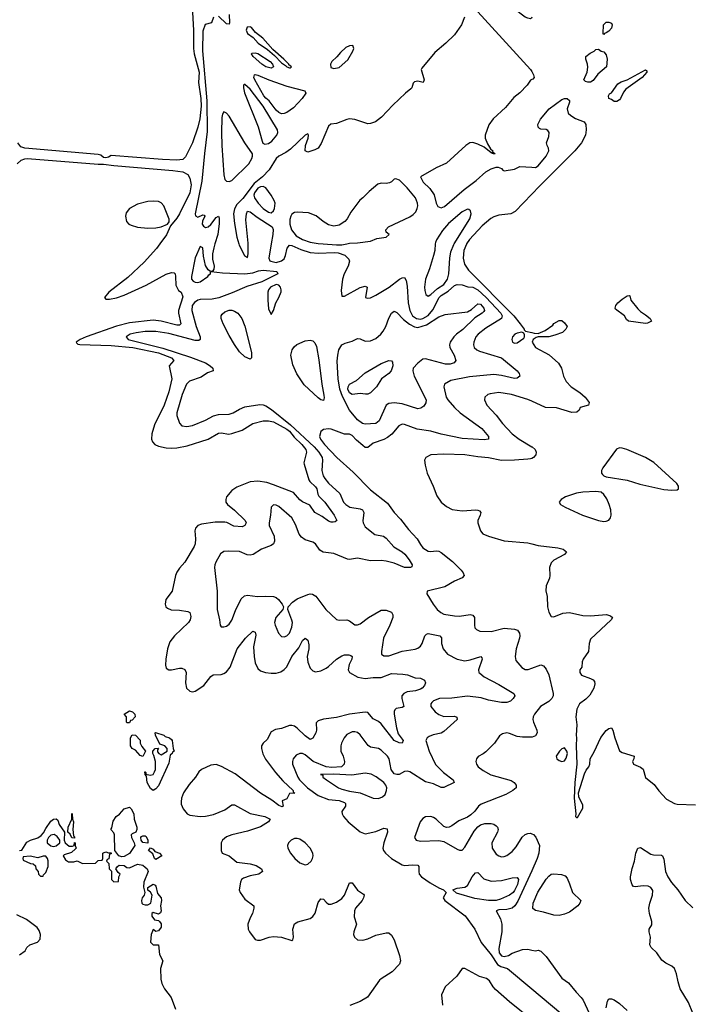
# Model space of a CAD drawing. Header units: inches. Extents: x 2001573 to 2220545, y 644482 to 846830.
# Tile 338 of 656: x 2056091 to 2061204, y 764197 to 771710. Entities that reach past the tile are written whole.
import ezdxf

# ---------------------------------------------------------------- set-up
doc = ezdxf.new("R2010")
doc.units = ezdxf.units.IN
doc.header["$MEASUREMENT"] = 0
for name, color, linetype in [('C0756', 7, 'Continuous'), ('C0757', 7, 'Continuous'), ('C0766', 7, 'Continuous'), ('C0767', 7, 'Continuous')]:
    doc.layers.add(name, color=color, linetype=linetype)

msp = doc.modelspace()

# ---------------------------------------------------------------- linework, layer by layer
at = {"layer": 'C0756', "color": 5}
for points, elevation in [([(2057161.4, 770000), (2057135.3, 769964.7), (2057040.7, 769859.3), (2056917.9, 769742.1), (2056772.9, 769630), (2056739.1, 769590), (2056750, 769577.3), (2056778, 769578), (2056830, 769588.8), (2056889.2, 769609.2), (2057056.5, 769683.5), (2057210, 769767.9), (2057250, 769780.2), (2057270, 769778.9), (2057277.3, 769770), (2057281.5, 769750), (2057284.3, 769684.3), (2057304.5, 769644.5), (2057322.8, 769630), (2057336.4, 769596.4), (2057302.5, 769490), (2057302.5, 769470), (2057322.4, 769390), (2057310, 769378.8), (2057290, 769378.4), (2057170, 769410.7), (2057110, 769417.1), (2056930, 769398.1), (2056830, 769371.3), (2056598.2, 769290), (2056553.8, 769270), (2056522, 769250), (2056524.2, 769244.2), (2056535.2, 769235.2), (2056551.1, 769231.1), (2056790, 769224.4), (2056953.8, 769210), (2057150, 769168), (2057250.2, 769130), (2057268.8, 769110), (2057232.9, 769070), (2057252.6, 768970), (2057228.8, 768870), (2057193.1, 768770), (2057120.6, 768619.4), (2057098.7, 768550), (2057097.4, 768510), (2057103.9, 768490), (2057123.5, 768470), (2057150, 768457.3), (2057210, 768442.5), (2057250, 768439.6), (2057290, 768442.1), (2057370, 768458.5), (2057529.7, 768510), (2057610, 768556.3), (2057630, 768559), (2057687.1, 768547.1), (2057710, 768552.2), (2057790, 768579.2), (2057870, 768630.2), (2057951.2, 768648.8), (2057990, 768649.5), (2058030, 768641.1), (2058130, 768586.8), (2058152.1, 768570), (2058185.8, 768525.8), (2058246.1, 768470), (2058276.2, 768430), (2058282, 768410), (2058260.8, 768330), (2058262, 768318), (2058299.1, 768199.1), (2058305.9, 768185.9), (2058350, 768144.7), (2058358.5, 768130), (2058366.2, 768090), (2058374.1, 768074.1), (2058420.2, 768030), (2058491.4, 767930), (2058513, 767890), (2058500.7, 767879.3), (2058483.8, 767876.2), (2058470, 767875.6), (2058450, 767883.5), (2058399.7, 767919.7), (2058344.2, 767950), (2058305.3, 768005.3), (2058250, 768030.6), (2058230, 768045.6), (2058181.8, 768101.8), (2058030, 768162.1), (2057978, 768178), (2057910, 768189.4), (2057850, 768185), (2057750, 768143.4), (2057710, 768117.3), (2057671, 768070), (2057663.8, 768050), (2057665.6, 768030), (2057677.7, 768010), (2057730, 767968.9), (2057813.8, 767890), (2057820.2, 767870), (2057810.2, 767849.8), (2057790, 767841.7), (2057726.4, 767846.4), (2057673.4, 767873.4), (2057657, 767877), (2057584.7, 767875.3), (2057478.2, 767861.8), (2057450.7, 767850), (2057433, 767830), (2057428, 767810), (2057433.4, 767750), (2057430.3, 767710), (2057423.1, 767690), (2057351.3, 767570), (2057310, 767524.2), (2057290, 767494), (2057281.2, 767470), (2057256.2, 767350), (2057206, 767286), (2057201.7, 767250), (2057207, 767230), (2057219.2, 767219.2), (2057248.1, 767208.1), (2057310, 767205.5), (2057374.9, 767194.9), (2057390, 767186.8), (2057396.9, 767156.9), (2057392.4, 767130), (2057380.2, 767110), (2057272.7, 767010), (2057236.7, 766963.3), (2057220.5, 766910), (2057206.6, 766830), (2057204.6, 766784.6), (2057210, 766763), (2057230, 766749.2), (2057250, 766748.4), (2057310, 766762.6), (2057330, 766761.8), (2057351.8, 766751.8), (2057362, 766730), (2057357, 766650), (2057364.6, 766610), (2057390, 766586), (2057410, 766582.8), (2057430, 766586.4), (2057496.9, 766630), (2057550, 766698), (2057567.6, 766712.4), (2057630, 766714.3), (2057650, 766720.3), (2057670, 766734), (2057697.7, 766770), (2057751, 766910), (2057815.6, 766990), (2057870, 767044.4), (2057890, 767036.3), (2057894.4, 767014.4), (2057876.1, 766923.9), (2057880.8, 766850), (2057890, 766804), (2057910, 766758.4), (2057930, 766743.1), (2057966.8, 766730), (2058010, 766723.5), (2058050, 766724.9), (2058084.9, 766735.1), (2058110, 766751.8), (2058130, 766772.2), (2058168.4, 766850), (2058222.7, 766917.3), (2058250, 766974.3), (2058270, 766991.6), (2058290, 766974.9), (2058299.2, 766939.2), (2058299.4, 766910), (2058286, 766850), (2058290, 766807.7), (2058310, 766763), (2058330, 766743), (2058350, 766734.4), (2058390, 766741.1), (2058430, 766761.5), (2058450, 766773.8), (2058510, 766830.2), (2058550, 766856.1), (2058570, 766863.6), (2058604.4, 766864.4), (2058619.9, 766859.9), (2058630.2, 766850), (2058626, 766830), (2058605.5, 766790), (2058598.9, 766750), (2058610, 766728.5), (2058673.9, 766693.9), (2058730, 766683.2), (2058789.4, 766690.6), (2058850, 766691.6), (2058930, 766720.9), (2059017.4, 766717.4), (2059052.4, 766712.4), (2059110, 766688.7), (2059150, 766686.4), (2059180.5, 766670), (2059190.6, 766650), (2059182.4, 766630), (2059164.9, 766610), (2059150, 766602.2), (2059114, 766590), (2059050, 766582), (2059024.4, 766570), (2059009.3, 766550.7), (2059008.2, 766531.8), (2059023.8, 766470), (2059010, 766461.7), (2058965.8, 766454.2), (2058954.7, 766445.3), (2058949.3, 766430.7), (2058949.4, 766410.6), (2058967.7, 766307.7), (2058981.8, 766261.8), (2059018, 766210), (2059010.2, 766189.8), (2058988.5, 766191.5), (2058950, 766209.9), (2058850, 766337.1), (2058830, 766355), (2058790, 766374.5), (2058750, 766423.1), (2058730, 766427.6), (2058610, 766412.3), (2058510, 766386.4), (2058410, 766373.8), (2058370, 766359.4), (2058355, 766345), (2058358.4, 766290), (2058351.6, 766270), (2058330, 766229.3), (2058310, 766217.3), (2058270, 766245.7), (2058210, 766305.2), (2058190, 766318.6), (2058170, 766324.6), (2058150, 766323.5), (2058090, 766301.8), (2058044.7, 766295.3), (2058010, 766277.4), (2057981.3, 766218.7), (2057948.9, 766190), (2057936.9, 766170), (2057937.3, 766150), (2057948.7, 766108.7), (2057968.9, 766068.9), (2058045.2, 765965.2), (2058101.4, 765901.4), (2058179.1, 765830), (2058178, 765818), (2058191.3, 765808.7), (2058150, 765806), (2058130, 765766), (2058094, 765750), (2058102, 765710), (2058096, 765704), (2058070, 765713.2), (2058015.8, 765755.8), (2057930, 765809), (2057736.2, 765956.2), (2057632.7, 766012.7), (2057590, 766026), (2057550, 766021.4), (2057479.3, 765990), (2057457.6, 765970), (2057433.2, 765930), (2057384.9, 765875.1), (2057342.2, 765810), (2057326.8, 765770), (2057322.7, 765742.7), (2057324.2, 765724.2), (2057339.2, 765690), (2057370, 765651.9), (2057390, 765641.5), (2057470, 765630.1), (2057510, 765633.3), (2057570, 765645.9), (2057657.7, 765682.3), (2057710, 765719.7), (2057730, 765719.6), (2057850, 765653.4), (2057962.8, 765630), (2058004, 765610), (2057990.4, 765590), (2057930, 765551.8), (2057830, 765518.2), (2057710.7, 765490), (2057670, 765475.6), (2057639.5, 765450), (2057630.4, 765430), (2057630.3, 765370.3), (2057638, 765350), (2057690.7, 765330.7), (2057750, 765282.3), (2057851, 765270), (2057897.1, 765257.1), (2057937.1, 765230), (2057944, 765210), (2057918, 765190), (2057850, 765176.8), (2057800, 765160), (2057784.9, 765150), (2057775.8, 765130), (2057767.3, 765070), (2057773.4, 765050), (2057810, 765000.7), (2057878, 764950), (2057878.8, 764930), (2057868.4, 764890), (2057850, 764856), (2057833.7, 764810), (2057836.4, 764770), (2057846, 764750), (2057890, 764693), (2057907.8, 764687.8), (2057930, 764687.8), (2057996.2, 764710), (2058030, 764715.2), (2058089.5, 764709.5), (2058170, 764684.9), (2058176.2, 764690), (2058181.5, 764710), (2058176.9, 764770), (2058189.8, 764810.2), (2058213.9, 764826.1), (2058307.8, 764852.2), (2058330, 764867), (2058347.3, 764892.7), (2058370, 764974), (2058390, 765002), (2058410, 765000.4), (2058430, 764976.5), (2058450, 764962.4), (2058470, 764960.2), (2058510, 764975.6), (2058550, 765004.5), (2058570.4, 765029.6), (2058610, 765123), (2058630, 765124.9), (2058670, 765068.4), (2058716.9, 765036.9), (2058721.3, 765030), (2058716.5, 765010), (2058704.9, 764990), (2058654.2, 764930), (2058647, 764910), (2058645.7, 764865.7), (2058662.4, 764810), (2058642, 764750), (2058640.7, 764730), (2058647.3, 764710), (2058670.4, 764690.4), (2058710, 764687.6), (2058750, 764696.9), (2058810, 764725.5), (2058890, 764742.9), (2058910, 764742), (2058930, 764724.5), (2058950, 764689.1), (2058990.1, 764570.1), (2058997.5, 764530), (2058990, 764503.1), (2058934, 764446), (2058850, 764392.3), (2058839.1, 764380.9), (2058747.3, 764252.7), (2058690, 764219.5), (2058612.6, 764187.4)], 320), ([(2057581.6, 770000), (2057572.3, 769970), (2057563.4, 769923.4), (2057562.3, 769882.3), (2057574.9, 769830), (2057573.2, 769806.8), (2057566, 769794), (2057554, 769790), (2057638.4, 769778.4), (2057810, 769771.9), (2057870, 769778.2), (2057913.7, 769793.7), (2057950, 769799.9), (2058054, 769790), (2058060.7, 769770), (2057939.2, 769710), (2057825.3, 769674.7), (2057713.4, 769626.6), (2057611.1, 769588.9), (2057561.1, 769578.9), (2057470, 769576.4), (2057450, 769569.6), (2057426.6, 769553.4), (2057408.9, 769530), (2057404.4, 769490), (2057437.2, 769370), (2057468.9, 769290), (2057470.1, 769269.9), (2057457.9, 769262.1), (2057430, 769262.7), (2057230, 769315.2), (2057130, 769332.2), (2057050, 769330.4), (2056980, 769320), (2056935.5, 769310), (2056903.8, 769290), (2056919.5, 769270), (2057183.1, 769203.1), (2057395.4, 769135.4), (2057510.8, 769090.8), (2057546.2, 769070), (2057566.4, 769050), (2057567, 769030), (2057524.6, 769015.4), (2057477.8, 768982.2), (2057388.2, 768951.8), (2057364.6, 768930), (2057331.8, 768850), (2057291.3, 768710), (2057291.6, 768690), (2057311.8, 768631.8), (2057330, 768610.5), (2057366.3, 768606.3), (2057410, 768613.6), (2057510, 768653.8), (2057571.6, 768688.4), (2057610, 768697.7), (2057690, 768699.5), (2057720.5, 768710), (2057770, 768739), (2057810, 768755.8), (2057925, 768775), (2057950, 768772.7), (2057970, 768764.4), (2058014.6, 768734.6), (2058158.6, 768618.6), (2058338.2, 768450), (2058375.3, 768410), (2058400.4, 768370), (2058403.5, 768350), (2058398.7, 768270), (2058409, 768230), (2058420.1, 768210), (2058450, 768172.7), (2058534.3, 768094.3), (2058564.3, 768030), (2058581.8, 768010), (2058610.7, 767990.7), (2058690, 767979.1), (2058709.5, 767969.5), (2058719.7, 767950), (2058710, 767886.8), (2058713.1, 767870), (2058730, 767841.6), (2058802.1, 767782.1), (2058869.3, 767769.3), (2058890, 767754), (2058947.3, 767687.3), (2059011, 767651), (2059032.8, 767632.8), (2059065.2, 767590), (2059087.3, 767550), (2059085.4, 767534.6), (2059074, 767530), (2059030, 767530.9), (2058950, 767563.4), (2058890, 767579.6), (2058850, 767583.4), (2058770, 767580.7), (2058670, 767602), (2058610, 767591.9), (2058593.9, 767593.9), (2058490, 767636), (2058407.4, 767647.4), (2058383.6, 767663.6), (2058350, 767711.3), (2058330, 767724), (2058270, 767742), (2058242.1, 767762.1), (2058225.5, 767785.5), (2058197.5, 767857.5), (2058168.3, 767910), (2058070, 767996.9), (2058050, 768006.6), (2058030, 768009), (2058010.6, 767989.4), (2058006, 767930), (2057994.7, 767870), (2057996.9, 767850), (2058032.7, 767770), (2058036.5, 767730), (2058029.1, 767710.9), (2058010, 767698.3), (2057937.1, 767670), (2057874.4, 767630), (2057850, 767624.5), (2057827.4, 767627.4), (2057770, 767651.3), (2057684.1, 767655.9), (2057650, 767653.3), (2057625, 767635), (2057589, 767570), (2057581.1, 767550), (2057579.5, 767530), (2057599.7, 767350), (2057599.1, 767210), (2057617.1, 767130), (2057620.7, 767090), (2057630, 767078.8), (2057650, 767076.3), (2057670, 767082.4), (2057690, 767098), (2057710, 767128), (2057738.9, 767201.1), (2057782.7, 767290), (2057806.6, 767313.4), (2057830, 767318.5), (2057907.9, 767307.9), (2057970, 767312.3), (2058029.2, 767309.2), (2058050, 767301.1), (2058067.1, 767287.1), (2058095.5, 767250), (2058104, 767230), (2058100.7, 767210), (2058046.7, 767150), (2058037.6, 767110), (2058041.6, 767090), (2058068.1, 767028.1), (2058090, 767003.1), (2058110, 767002), (2058131.1, 767010), (2058150, 767030.3), (2058170, 767074.8), (2058173.2, 767110), (2058170, 767129), (2058138, 767210), (2058141.2, 767230), (2058174.9, 767265.1), (2058209.6, 767290), (2058290, 767324.7), (2058310, 767329.1), (2058326, 767326), (2058351, 767311), (2058429.2, 767209.2), (2058510, 767132.7), (2058530, 767128.4), (2058590, 767130.3), (2058610, 767123.1), (2058650, 767094), (2058670, 767093.1), (2058690, 767100.9), (2058755.1, 767150), (2058850, 767204.2), (2058890, 767205.7), (2058930.4, 767190), (2058939.5, 767170), (2058939.6, 767150), (2058917.8, 767090), (2058869.2, 766990), (2058853, 766890), (2058854, 766870), (2058870, 766856.3), (2058910, 766857), (2059010, 766891.3), (2059110, 766906.5), (2059130, 766914.9), (2059150, 766930.4), (2059162.7, 766950), (2059185.3, 767010), (2059197.6, 767022.4), (2059210, 767026.7), (2059298.8, 767010), (2059312.5, 766992.5), (2059312.6, 766950), (2059324.9, 766910), (2059357.6, 766870), (2059431, 766831), (2059490, 766817.8), (2059530, 766825.1), (2059612, 766850), (2059619.9, 766839.9), (2059621.1, 766830), (2059594.9, 766750), (2059597.4, 766730), (2059603, 766723), (2059636.7, 766696.7), (2059750, 766638.6), (2059862.8, 766570), (2059870.6, 766550.6), (2059858.8, 766530), (2059837.3, 766510), (2059810, 766500.4), (2059770, 766500.9), (2059670, 766518.4), (2059615.3, 766535.3), (2059510, 766549.1), (2059390, 766533.9), (2059296, 766530), (2059250, 766512.1), (2059238.9, 766501.1), (2059230.4, 766490), (2059230.3, 766470), (2059263.1, 766430), (2059290, 766409.2), (2059330, 766394.5), (2059410, 766396.2), (2059428.4, 766388.4), (2059430.3, 766370), (2059330, 766277.8), (2059310, 766267), (2059246.9, 766253.1), (2059218, 766242), (2059202, 766230), (2059192.7, 766210), (2059216.5, 766130), (2059266.4, 766026.4), (2059325.7, 765965.7), (2059400.4, 765910), (2059407.7, 765890), (2059330, 765851.3), (2059310, 765851.1), (2059250, 765879.3), (2059190, 765895.8), (2059070, 765971.9), (2059050, 765976.4), (2059030, 765973.5), (2058988.2, 765951.8), (2058970, 765949.8), (2058950, 765956.8), (2058926.5, 765990), (2058911.8, 766070), (2058898.3, 766090), (2058850, 766135.8), (2058830, 766148.3), (2058770, 766158.5), (2058751.4, 766171.4), (2058690, 766254.7), (2058670, 766271.1), (2058650, 766276.4), (2058630, 766275.4), (2058590, 766255.4), (2058569.4, 766230.6), (2058549.2, 766190), (2058542.8, 766170), (2058542.7, 766130), (2058562, 766090), (2058570.4, 766050), (2058567.2, 766030), (2058547.3, 766010), (2058474.9, 766005.1), (2058431.1, 766010), (2058332.3, 766050), (2058270, 766101.4), (2058250, 766109.9), (2058230, 766109.9), (2058202.8, 766097.2), (2058178.8, 766070), (2058173.4, 766050), (2058175.1, 766030), (2058213.7, 765930), (2058226.8, 765910), (2058289.5, 765850), (2058370, 765790.1), (2058450, 765760.8), (2058530, 765753.2), (2058570, 765738.4), (2058578.4, 765730), (2058577.6, 765710), (2058551.5, 765668.5), (2058552.2, 765650), (2058562.7, 765630), (2058598.1, 765590), (2058690, 765513.1), (2058730, 765497.2), (2058810, 765516.9), (2058870, 765540.2), (2058895.8, 765535.8), (2058899.6, 765510), (2058870.7, 765429.3), (2058863.2, 765390), (2058868.8, 765370), (2058882.8, 765350), (2058930, 765309.2), (2059010, 765262.5), (2059030, 765257), (2059090, 765262.8), (2059130, 765258.4), (2059139.3, 765250), (2059137.6, 765210), (2059142, 765190), (2059159.3, 765170), (2059224.7, 765124.7), (2059290, 765086), (2059326, 765070), (2059338.7, 765058.7), (2059347.3, 765050), (2059323.7, 765010), (2059337.4, 764990), (2059491.2, 764871.2), (2059566, 764770), (2059614.5, 764670), (2059690, 764574.2), (2059740.3, 764500.3), (2059764.9, 764484.9), (2059815.1, 764470), (2060000, 764315.5)], 340), ([(2057765, 770000), (2057768, 769990), (2057808.2, 769910), (2057830, 769896), (2057836, 769924), (2057835.4, 770000)], 360), ([(2058012, 770000), (2057994, 769890), (2058002, 769870), (2058007.4, 769867.4), (2058050, 769858.4), (2058090.4, 769869.6), (2058110, 769885.6), (2058120.6, 769910), (2058133, 769967), (2058150.8, 769989.2), (2058170, 769987.4), (2058236.8, 769956.8), (2058310, 769934.3), (2058371.7, 769928.3), (2058493.2, 769933.2), (2058522.8, 769930), (2058574.4, 769914.4), (2058603.1, 769883.1), (2058608.5, 769868.5), (2058599.1, 769830), (2058569.1, 769770), (2058556.1, 769730), (2058544.8, 769644.8), (2058550, 769600.7), (2058570, 769601.6), (2058690, 769668), (2058730, 769677.3), (2058744.7, 769670), (2058730.7, 769590.7), (2058745.1, 769585.1), (2058769.1, 769589.1), (2058811.3, 769608.7), (2058911.7, 769668.3), (2058990, 769729.4), (2059010, 769740.6), (2059030, 769742), (2059040.8, 769720.8), (2059050, 769676), (2059057.6, 769550), (2059068.6, 769490), (2059090.3, 769450.3), (2059119.7, 769430), (2059150, 769425.7), (2059170, 769430.1), (2059210, 769454), (2059244.3, 769495.7), (2059294.6, 769590), (2059310, 769605.7), (2059361.9, 769638.1), (2059410, 769681.1), (2059430.3, 769690.3), (2059470, 769686.7), (2059511.4, 769671.4), (2059550, 769668.5), (2059590, 769648.8), (2059653, 769590), (2059763.3, 769470), (2059773.7, 769450), (2059770.1, 769429.9), (2059650, 769357.3), (2059591.3, 769310), (2059574.4, 769290), (2059557.6, 769250), (2059556.2, 769230), (2059561.2, 769210), (2059580.8, 769190), (2059600.9, 769180.9), (2059770.2, 769130), (2059888.9, 769030), (2059904, 769010), (2059910.3, 768989.7), (2059890, 768974), (2059870, 768971.6), (2059770, 768994.5), (2059710, 769002.8), (2059525.6, 768985.6), (2059383.6, 768956.4), (2059334.8, 768930), (2059330.4, 768910), (2059346.7, 768830), (2059359.2, 768810), (2059410, 768752.3), (2059455.3, 768710), (2059618.4, 768590), (2059670.3, 768530), (2059671.5, 768508.5), (2059636.2, 768503.8), (2059470, 768515.4), (2059310, 768546.6), (2059230, 768570.4), (2059126.6, 768586.6), (2059030, 768622), (2059010, 768623), (2058984.9, 768610), (2058931.4, 768548.6), (2058898.4, 768521.6), (2058872.3, 768507.7), (2058790, 768478.9), (2058750, 768445.6), (2058730, 768447.1), (2058710, 768460.9), (2058662.5, 768502.5), (2058630, 768538.7), (2058610, 768547), (2058570, 768548), (2058470, 768586.6), (2058450, 768589.2), (2058410, 768582), (2058391.1, 768568.9), (2058381, 768530), (2058388, 768510), (2058417, 768470), (2058512.9, 768370), (2058638, 768258), (2058770, 768122.7), (2058900.2, 768020.2), (2058949.5, 767949.5), (2058998.7, 767898.7), (2059060, 767820), (2059126.2, 767750), (2059150, 767704.6), (2059170, 767680.2), (2059210, 767656), (2059230, 767652), (2059270, 767657.4), (2059290, 767654.3), (2059310, 767644.6), (2059395.7, 767575.7), (2059462.8, 767510), (2059477.8, 767490), (2059485.5, 767470), (2059468.7, 767451.3), (2059410, 767425.3), (2059336.2, 767383.8), (2059201, 767350), (2059199.1, 767330), (2059246.7, 767250), (2059277.6, 767210), (2059305.7, 767185.7), (2059330, 767175.2), (2059410, 767162.2), (2059450, 767159.4), (2059530, 767171.3), (2059550, 767166.4), (2059562.6, 767150), (2059562.3, 767090), (2059567.2, 767070), (2059577.7, 767057.7), (2059605.1, 767045.1), (2059690, 767041.8), (2059790, 767068.4), (2059870, 767059.2), (2059892.3, 767052.3), (2059907.1, 767030), (2059910.2, 767010), (2059907.7, 766990), (2059881, 766910), (2059874, 766850), (2059880.2, 766820.2), (2059926.1, 766766.1), (2059950, 766752), (2059972.4, 766752.4), (2060000, 766762.3)], 360), ([(2058407.3, 770000), (2058510, 769992.6), (2058550, 769992.3), (2058589.9, 770000)], 380), ([(2059264.1, 770000), (2059259.6, 769950), (2059249.2, 769910), (2059220.8, 769810), (2059189.1, 769729.1), (2059181.6, 769670), (2059183.7, 769643.7), (2059193.1, 769613.1), (2059210, 769600.4), (2059230, 769612.6), (2059281.6, 769658.4), (2059330, 769690.8), (2059356.8, 769730), (2059366.5, 769770), (2059374, 769890), (2059381.7, 769938.3), (2059405.8, 769994.2), (2059409.4, 770000)], 380), ([(2059503.3, 770000), (2059502, 769998), (2059482.3, 769950), (2059477.1, 769890), (2059486, 769846), (2059518.5, 769798.5), (2059864.8, 769450), (2059913.3, 769390), (2059942, 769350), (2059942.9, 769342.9), (2059954.1, 769334.1), (2060000, 769322.5)], 380), ([(2060000, 768799.3), (2059970, 768813.2), (2059845.2, 768850), (2059750, 768866.5), (2059683.5, 768856.5), (2059665.5, 768850), (2059642.4, 768830), (2059640.3, 768810), (2059658.7, 768770), (2059730, 768693.4), (2059777.6, 768630), (2059851.4, 768550), (2059904.4, 768510), (2060000, 768451.9)], 380), ([(2060000, 768362.9), (2059990, 768358.2), (2059970, 768356.2), (2059870, 768348.2), (2059770, 768347.8), (2059670, 768368.2), (2059590, 768374.2), (2059490.2, 768389.8), (2059330, 768395.8), (2059230, 768389.5), (2059190.8, 768370), (2059183, 768350), (2059186.4, 768310), (2059201.3, 768250), (2059248.7, 768150), (2059276.2, 768076.2), (2059308, 768030), (2059350, 767995.5), (2059394, 767974), (2059470, 767963.6), (2059574, 767970), (2059590, 767968.7), (2059601.5, 767961.5), (2059611.5, 767950), (2059607.6, 767930), (2059590.2, 767890), (2059590.2, 767870), (2059610.2, 767810.2), (2059628, 767788), (2059670, 767769.3), (2059790, 767732.7), (2059970, 767719.7), (2060000, 767711.9)], 380), ([(2060000, 766235.6), (2059930, 766234.6), (2059890, 766242), (2059830, 766264.8), (2059810, 766267.7), (2059778.2, 766261.8), (2059754.7, 766245.3), (2059716, 766190), (2059650, 766123.6), (2059630, 766107.6), (2059591.9, 766088.1), (2059578, 766070), (2059572.7, 766050), (2059578.4, 766030), (2059592.7, 766010), (2059630, 765980.9), (2059688.7, 765948.7), (2059844.3, 765904.3), (2059867, 765890), (2059881.3, 765870), (2059880.5, 765850), (2059855.5, 765830), (2059801.5, 765798.5), (2059614.9, 765725.1), (2059593.4, 765710), (2059566.4, 765670), (2059536.7, 765643.3), (2059510, 765626.3), (2059443.6, 765596.4), (2059390, 765558.4), (2059370, 765549.6), (2059350, 765547.6), (2059330, 765555.1), (2059270, 765609.7), (2059250, 765621.7), (2059230, 765629.7), (2059190, 765626.6), (2059170, 765614.7), (2059147.9, 765590), (2059104.4, 765470), (2059118.8, 765450), (2059150, 765442.3), (2059290, 765446.5), (2059330, 765440.3), (2059430, 765380.4), (2059450, 765372.4), (2059470, 765373), (2059490, 765395.5), (2059561, 765519), (2059588, 765552), (2059610, 765566.3), (2059643.5, 765576.5), (2059690, 765576.9), (2059711.3, 765571.3), (2059730, 765559.3), (2059738.4, 765550), (2059744.9, 765530), (2059740.3, 765510), (2059696.5, 765430), (2059697.3, 765390), (2059730, 765342.6), (2059750, 765329), (2059770, 765323.6), (2059790, 765325), (2059810, 765333.6), (2059850, 765362.3), (2059881, 765398.9), (2059927, 765473), (2059950, 765493.6), (2059970, 765501.6), (2059990, 765502.8), (2060000, 765498.6)], 360), ([(2056090, 765372), (2056107.3, 765372.7), (2056146.5, 765433.5), (2056174, 765450), (2056230, 765467.7), (2056254.7, 765485.3), (2056273.3, 765506.7), (2056290, 765538.8), (2056330, 765594.8), (2056350, 765611), (2056370, 765612), (2056382, 765602), (2056391.3, 765570), (2056434, 765510), (2056431.3, 765450), (2056438, 765430), (2056470, 765404.7), (2056495.3, 765404.7), (2056506, 765410), (2056508.4, 765431.6), (2056514, 765430), (2056514, 765410), (2056522, 765390), (2056516.9, 765383.1), (2056485.4, 765354.6), (2056430, 765338), (2056422, 765330), (2056439.6, 765299.6), (2056463.6, 765283.6), (2056505.4, 765285.4), (2056530, 765291.3), (2056570, 765272), (2056670, 765274), (2056690, 765294), (2056722, 765298), (2056726, 765310), (2056726, 765350), (2056730, 765354), (2056750, 765362), (2056770, 765354), (2056790, 765354), (2056790, 765346), (2056778, 765342), (2056771.6, 765308.4), (2056758, 765302), (2056754, 765290), (2056771.6, 765271.6), (2056774, 765230), (2056792, 765212), (2056792, 765150), (2056810, 765132), (2056846, 765134), (2056848, 765170), (2056858, 765190), (2056843.1, 765203.1), (2056826, 765230), (2056838, 765250), (2056850, 765258), (2056890, 765256), (2056910, 765242), (2056930, 765238), (2056990, 765266), (2057030, 765258), (2057050, 765244.7), (2057064.7, 765230), (2057071.3, 765210), (2057038.8, 765130), (2057037.3, 765090), (2057046, 765050), (2057041, 765030), (2057026, 765010), (2057021, 764990), (2057024.7, 764970), (2057030, 764962), (2057050, 764956), (2057070, 764957.3), (2057092.1, 764967.9), (2057102.7, 765030), (2057090, 765054), (2057068.7, 765068.7), (2057068.9, 765088.9), (2057110, 765113.4), (2057125.5, 765105.5), (2057130, 765098), (2057143.4, 765043.4), (2057170.4, 765010), (2057172.7, 764990), (2057164.9, 764950), (2057170.2, 764909.8), (2057165.4, 764894.6), (2057150, 764885.2), (2057110, 764899), (2057101, 764890), (2057098.8, 764870), (2057121.4, 764841.4), (2057150, 764836), (2057158, 764830), (2057170, 764812), (2057170, 764785.2), (2057150, 764759), (2057130, 764754), (2057110, 764768.7), (2057095.5, 764730), (2057090.9, 764670.9), (2057110, 764651), (2057150, 764652), (2057158, 764578), (2057184.9, 764530), (2057167.2, 764470), (2057168.8, 764390), (2057177, 764357), (2057196.5, 764316.5), (2057247.3, 764250), (2057280.4, 764160.4)], 280), ([(2060000, 765216.9), (2059895.3, 764984.7), (2059871.5, 764948.5), (2059850, 764931.8), (2059810, 764920.1), (2059750, 764917), (2059728.5, 764910), (2059760.8, 764850), (2059772.3, 764810), (2059773.4, 764750), (2059750, 764624), (2059751.2, 764590), (2059770, 764567.1), (2059790, 764562.7), (2059822.7, 764570), (2059850, 764586.4), (2059930, 764616.3), (2059970, 764617.3), (2060000, 764611.1)], 360), ([(2056090, 764575.5), (2056133.8, 764606.2), (2056146, 764630), (2056168.2, 764651.8), (2056227.8, 764672.2), (2056246.3, 764693.7), (2056251.2, 764731.2), (2056240.5, 764760.5), (2056224.4, 764784.4), (2056143.7, 764843.7), (2056070, 764880.9)], 280), ([(2060000, 764079.2), (2059830, 764215.4), (2059724.9, 764310), (2059707, 764330), (2059677.6, 764377.6), (2059654.5, 764394.5), (2059602.7, 764410), (2059490, 764469.8), (2059470.3, 764469.7), (2059429.1, 764410.9), (2059339.3, 764330), (2059310.7, 764270), (2059320.4, 764190)], 340)]:
    msp.add_lwpolyline(points, dxfattribs=dict(at, elevation=elevation))
for points, elevation in [([(2057470, 769979), (2057430, 769892), (2057402.9, 769750), (2057403.1, 769730), (2057414.8, 769714.8), (2057430, 769706.9), (2057450, 769705.4), (2057470, 769710.1), (2057527.4, 769750), (2057536.2, 769763.8), (2057547, 769770), (2057549.1, 769789.1), (2057530, 769801.2), (2057510, 769835.3), (2057494.2, 769905.8), (2057488.9, 769968.9)], 340), ([(2058050, 769689.8), (2058006.8, 769670), (2057990.3, 769650), (2057986.4, 769630), (2057984.7, 769570), (2057990, 769504.7), (2058010, 769461), (2058030, 769491.3), (2058047.3, 769550), (2058070, 769590.8), (2058086.7, 769633.3), (2058088.3, 769650), (2058083.5, 769670), (2058070, 769684.2)], 360), ([(2059340.9, 769080.9), (2059190, 769121.5), (2059170, 769119.1), (2059130, 769090.4), (2059096, 769050), (2059092.1, 769030), (2059102.2, 768990), (2059194.5, 768810), (2059192.3, 768787.7), (2059177.7, 768762.3), (2059153.7, 768746.3), (2059130, 768742.1), (2059010, 768778.1), (2058950, 768786), (2058910, 768781.7), (2058890.2, 768769.8), (2058835.2, 768650), (2058810, 768629), (2058730, 768624.1), (2058709.4, 768629.4), (2058670, 768656.3), (2058610, 768730.5), (2058554.8, 768834.8), (2058536.2, 768890), (2058522.2, 768970), (2058515.9, 769104.1), (2058518.8, 769150), (2058527.6, 769190), (2058550, 769228.2), (2058576.9, 769243.1), (2058630, 769256.5), (2058670, 769277.6), (2058690, 769274.4), (2058730, 769256.9), (2058770, 769260.2), (2058810, 769278.4), (2058847.7, 769310), (2058867.2, 769332.8), (2058886.9, 769370), (2058910, 769434), (2058930, 769470.4), (2058950, 769486), (2058970, 769475.3), (2059021.6, 769421.6), (2059066, 769386), (2059105.4, 769365.4), (2059130, 769362.1), (2059198.2, 769381.8), (2059290, 769442.5), (2059338.8, 769461.2), (2059510, 769480.6), (2059541.7, 769498.3), (2059590, 769542.9), (2059610, 769539.3), (2059634.2, 769510), (2059639.4, 769490), (2059635.5, 769484.5), (2059621.2, 769470), (2059565.2, 769434.8), (2059474.4, 769345.6), (2059425.9, 769310), (2059405.4, 769290), (2059378.9, 769250), (2059372.8, 769230), (2059374.5, 769210), (2059408.7, 769150), (2059420.2, 769110), (2059408.1, 769091.9), (2059377.1, 769082.9)], 340), ([(2057850, 769120.5), (2057810, 769137.4), (2057770, 769175.8), (2057730, 769230.9), (2057690, 769301.7), (2057645, 769390), (2057629.8, 769430), (2057629.8, 769450), (2057636.4, 769463.6), (2057658.2, 769481.8), (2057690, 769492.6), (2057710, 769492.6), (2057730, 769486.3), (2057756, 769470), (2057787.7, 769430), (2057810, 769370.7), (2057859.8, 769170), (2057860.3, 769130)], 340), ([(2059924.8, 769324.8), (2059890, 769319.1), (2059870.6, 769310), (2059852.7, 769290), (2059848.4, 769270), (2059854, 769250), (2059870, 769241.3), (2059890, 769244.9), (2059939.4, 769280.6), (2059945.1, 769290), (2059946.3, 769306.3), (2059939.1, 769319.1)], 380), ([(2058410, 768805.4), (2058390, 768809.8), (2058370, 768824.7), (2058264.2, 768924.2), (2058206.9, 769006.9), (2058176.8, 769076.8), (2058160.4, 769150), (2058170.4, 769190), (2058186, 769214), (2058207.9, 769232.1), (2058270, 769260.1), (2058310, 769265.2), (2058330, 769260.5), (2058345.1, 769245.1), (2058356.3, 769216.3), (2058375.9, 769115.9), (2058399.1, 768930), (2058414.4, 768845.6), (2058415.9, 768824.1)], 340), ([(2058731.9, 768851.9), (2058690, 768856.9), (2058630, 768849.8), (2058610, 768861.8), (2058597.4, 768890), (2058599, 768910), (2058610, 768930.2), (2058662.2, 768957.8), (2058730, 769015.8), (2058850, 769088), (2058910, 769110.4), (2058930, 769106), (2058937.5, 769097.5), (2058939.3, 769070), (2058928.4, 769030), (2058910.2, 769009.8), (2058852.4, 768970), (2058815.5, 768910), (2058770, 768862.4), (2058750, 768853.6)], 320), ([(2056910, 766346), (2056906, 766350), (2056906, 766390), (2056888, 766410), (2056930, 766436), (2056952, 766430), (2056970, 766412), (2056972, 766390), (2056950, 766366), (2056938, 766362), (2056930, 766346)], 280), ([(2057030, 766089), (2057010, 766095.3), (2056975.3, 766135.3), (2056949.3, 766149.3), (2056938, 766170), (2056938, 766230), (2056950, 766254), (2056974, 766250), (2057010, 766214), (2057012, 766190), (2057023.6, 766163.6), (2057052, 766130)], 280), ([(2057110, 765829.3), (2057090, 765844), (2057065.4, 765890), (2057059, 765939), (2057049, 765950), (2057046, 765970), (2057050, 765972), (2057054, 765966), (2057054, 765954), (2057086.4, 765946.4), (2057110, 765951.3), (2057121.2, 765970), (2057129.2, 765990), (2057128.9, 766048.9), (2057116.4, 766096.4), (2057108.7, 766110), (2057108, 766130), (2057126, 766150), (2057152, 766152), (2057142, 766138), (2057143.6, 766123.6), (2057154, 766110), (2057170, 766102), (2057218, 766130), (2057218, 766150), (2057198, 766170), (2057162, 766182), (2057128.7, 766250), (2057126, 766270), (2057128.9, 766271.1), (2057191, 766250), (2057201.6, 766241.6), (2057234.8, 766230), (2057250, 766217.3), (2057256.3, 766210), (2057262, 766150), (2057271.3, 766130), (2057258, 766122), (2057254.8, 766110), (2057240.9, 766099.1), (2057230, 766038), (2057150, 765863.6), (2057130, 765840.7)], 280), ([(2058730, 765961.5), (2058626.5, 765946.5), (2058490, 765952.5), (2058387.7, 765950), (2058404.9, 765944.9), (2058405.5, 765930), (2058432.6, 765910), (2058526.3, 765850), (2058550, 765839.5), (2058610, 765822.6), (2058690.1, 765810.1), (2058790, 765770.9), (2058830, 765768.1), (2058860.6, 765779.4), (2058881.1, 765798.9), (2058892.4, 765827.6), (2058893.3, 765850), (2058886.2, 765870), (2058870.3, 765890.3), (2058812.6, 765932.6), (2058773.7, 765953.7)], 360), ([(2056510, 765466), (2056490, 765468), (2056475.3, 765495.3), (2056458, 765510), (2056462, 765550), (2056488.7, 765610), (2056488, 765652), (2056490.8, 765650.8), (2056492, 765648), (2056494, 765610), (2056502, 765590), (2056498, 765530), (2056502, 765482), (2056510, 765474)], 280), ([(2056870, 765322), (2056849.1, 765329.1), (2056818, 765370), (2056815.3, 765490), (2056810, 765506), (2056788, 765530), (2056795.3, 765544.7), (2056805.6, 765594.4), (2056828.7, 765630), (2056852.9, 765647.1), (2056888, 765690), (2056930, 765702), (2056942, 765690), (2056962, 765650), (2056966, 765610), (2056986, 765550), (2056986, 765530), (2056978, 765510), (2056950, 765498), (2056942, 765490), (2056944.7, 765470), (2056966, 765430), (2056970.7, 765409.3), (2056930.7, 765349.3), (2056890, 765324)], 280), ([(2056353.6, 765493.6), (2056330, 765488.7), (2056311.3, 765470), (2056301, 765450), (2056301, 765430), (2056330, 765406.8), (2056350, 765401), (2056370, 765406.8), (2056398, 765430), (2056398, 765450), (2056376.5, 765476.5)], 280), ([(2057070, 765426), (2057030, 765433.2), (2057019.5, 765450), (2057015.1, 765470), (2057022, 765478), (2057030, 765483), (2057050, 765483), (2057056.9, 765476.9), (2057070.4, 765450)], 280), ([(2058210, 765463.1), (2058190, 765463.1), (2058163, 765450), (2058144.4, 765430), (2058135.8, 765410), (2058138.7, 765390), (2058159.5, 765350), (2058192, 765310), (2058230, 765277), (2058270, 765262.4), (2058290, 765266.4), (2058316.9, 765290), (2058327.8, 765310), (2058332.1, 765330), (2058329.7, 765350), (2058307.8, 765390), (2058269.8, 765430), (2058230, 765456.2)], 340), ([(2057130, 765302), (2057120.9, 765310), (2057106.6, 765346.6), (2057075.3, 765370), (2057088.7, 765391.3), (2057110, 765382), (2057123.5, 765363.5), (2057158, 765350), (2057176, 765330)], 280), ([(2056290, 765328.7), (2056270, 765328.7), (2056230, 765314), (2056170, 765328), (2056118, 765322), (2056114, 765310), (2056118, 765298), (2056172.7, 765272.7), (2056194, 765270), (2056212.7, 765252.7), (2056214, 765230), (2056231.6, 765211.6), (2056234, 765190), (2056250, 765174), (2056270, 765174), (2056274, 765186), (2056290, 765202), (2056308.7, 765250), (2056308.4, 765291.6), (2056304, 765310)], 280), ([(2059690, 765138.2), (2059770, 765141.7), (2059850, 765162.2), (2059890, 765166), (2059899, 765150), (2059891.4, 765111.4), (2059870, 765064.8), (2059857.7, 765050), (2059830, 765029), (2059761.5, 764998.5), (2059730, 764989.9), (2059669.3, 764990.7), (2059564.8, 765004.8), (2059426.4, 765046.3), (2059399.3, 765070), (2059430, 765082.3), (2059489.3, 765090), (2059510, 765104), (2059544.8, 765170), (2059570, 765200.3), (2059590, 765202), (2059635.3, 765155.3)], 340)]:
    msp.add_lwpolyline(points, close=True, dxfattribs=dict(at, elevation=elevation))
at = {"layer": 'C0757', "color": 5}
for points, elevation in [([(2060000, 771729), (2059997.7, 771722.3), (2059990, 771717.6), (2059970, 771721.2), (2059950, 771729.9), (2059910, 771759.3), (2059679.4, 771959.4), (2059590, 772054.8), (2059550, 772084.8), (2059518, 772090), (2059470, 772074.2), (2059441.9, 772050), (2059417.6, 772010), (2059412.9, 771990), (2059421.3, 771970), (2059481.5, 771890), (2059990, 771331.1), (2060000, 771314.5)], 380), ([(2057408.3, 771810), (2057418.7, 771630), (2057417.3, 771490), (2057423.9, 771450), (2057460.7, 771310), (2057457, 771230), (2057473.6, 771110), (2057477, 771050), (2057466, 770954), (2057450.7, 770889.3), (2057410, 770769.8), (2057357, 770663), (2057335.4, 770644.6), (2057290, 770637.6), (2057182.6, 770642.6), (2056790, 770674.9), (2056770, 770661.4), (2056750, 770656.4), (2056730, 770657.9), (2056710, 770677.4), (2056690, 770682.7), (2056130, 770729.9), (2056101, 770741), (2056076.4, 770770)], 320), ([(2057570.6, 771729.4), (2057554.6, 771685.4), (2057507.3, 771672.7), (2057490, 771622), (2057486.5, 771473.5), (2057520.7, 771090), (2057523.3, 770856.7), (2057501.3, 770690), (2057482.7, 770477.3), (2057430.7, 770230), (2057434.4, 770214.4), (2057450, 770202.8), (2057490, 770221), (2057499.8, 770219.8), (2057504.7, 770210), (2057486.8, 770173.2), (2057484.7, 770150), (2057494.8, 770134.8), (2057510, 770124.7), (2057530, 770130.7), (2057550, 770147.3), (2057590, 770200.7), (2057610, 770211), (2057615.1, 770195.1), (2057614.8, 770154.8), (2057603.2, 770070), (2057581.6, 770000)], 340), ([(2057690, 771750.8), (2057692.8, 771687.2), (2057690, 771675.3), (2057670, 771679.5), (2057610, 771738)], 340), ([(2059486, 771730), (2059464.7, 771670), (2059410, 771595.3), (2059344.7, 771530), (2059259.8, 771460.2), (2059160.7, 771339.3), (2059156, 771330), (2059178, 771250), (2059171.3, 771230), (2059130, 771240.5), (2059104.2, 771235.8), (2059095.3, 771224.7), (2059084.9, 771190), (2059078.2, 771181.8), (2059036.4, 771150), (2058940.8, 771059.2), (2058854.4, 770965.6), (2058807.3, 770930), (2058770, 770917.4), (2058750, 770915.6), (2058650, 770949.7), (2058610, 770953.3), (2058590, 770949.6), (2058510, 770918.4), (2058466.2, 770913.8), (2058450, 770899), (2058393.8, 770766.2), (2058369, 770731), (2058343.9, 770716.1), (2058290, 770700.5), (2058269.8, 770709.8), (2058272.9, 770750), (2058292.7, 770807.3), (2058295.6, 770830), (2058290, 770838.7), (2058270, 770828.2), (2058158.4, 770721.6), (2058123.9, 770696.1), (2058070, 770668.1), (2058049.7, 770650.3), (2057995.6, 770564.4), (2057944.3, 770510), (2057880.6, 770459.4), (2057795.2, 770344.8), (2057750, 770298.8), (2057730, 770266.4), (2057722.6, 770230), (2057730, 770154), (2057750, 770050.8), (2057765, 770000)], 360), ([(2060000, 771253.1), (2059990, 771249.2), (2059964.9, 771210), (2059908.7, 771151.3), (2059863.4, 771116.6), (2059800.9, 771039.1), (2059705.8, 770954.2), (2059671.9, 770908.1), (2059645.3, 770830), (2059645.1, 770805.1), (2059662.2, 770762.2), (2059684.9, 770724.9), (2059702.8, 770710), (2059702, 770702), (2059718, 770690), (2059716, 770684), (2059698, 770690), (2059696.4, 770696.4), (2059690, 770694), (2059636.6, 770736.6), (2059590, 770760.4), (2059550, 770772.8), (2059528.7, 770771.3), (2059497.3, 770750), (2059350, 770615.1), (2059270, 770579.5), (2059151, 770510), (2059172, 770470), (2059222.4, 770422.4), (2059255, 770375), (2059270.1, 770310), (2059284, 770284), (2059310, 770274.3), (2059334.6, 770285.4), (2059485.1, 770414.9), (2059577, 770483), (2059649.8, 770550.2), (2059690, 770572.4), (2059730, 770586), (2059744.7, 770584.7), (2059770, 770574), (2059781, 770561), (2059790, 770558), (2059868, 770570), (2059910, 770591), (2060000, 770584.3)], 380), ([(2056072.2, 770610), (2056102.3, 770637.7), (2056130, 770649.6), (2056150, 770651.3), (2056690, 770607.7), (2056730, 770608.4), (2056810, 770598), (2057260.1, 770560.1), (2057335.8, 770550), (2057375.2, 770530), (2057390, 770501.6), (2057400.6, 770450), (2057389.7, 770390), (2057310, 770228.4), (2057290, 770194.6), (2057242.9, 770137.1), (2057211.9, 770068.1), (2057161.4, 770000)], 320), ([(2058589.9, 770000), (2058610, 770003.9), (2058670, 770008.7), (2058770, 770019.5), (2058818.7, 770041.3), (2058889.6, 770050), (2058912.3, 770070), (2058889.4, 770090), (2058885.8, 770105.8), (2058907.6, 770130), (2059070, 770205.5), (2059096.3, 770223.7), (2059115.1, 770244.9), (2059126.7, 770270), (2059129.9, 770290), (2059128.7, 770310), (2059113.1, 770350), (2059050, 770427), (2058990, 770484.7), (2058963.4, 770496.6), (2058950, 770494), (2058930, 770474), (2058913.7, 770466.3), (2058890, 770461.2), (2058850, 770462.7), (2058825.8, 770454.2), (2058759.8, 770400.2), (2058711.3, 770350), (2058687.9, 770332.1), (2058618.5, 770241.5), (2058590.5, 770190), (2058574.4, 770170), (2058530, 770142.6), (2058490, 770135.2), (2058450, 770145.3), (2058408, 770170), (2058354.2, 770214.2), (2058297.1, 770237.1), (2058210, 770241.1), (2058190, 770238.1), (2058170, 770225.3), (2058160.6, 770210), (2058154.2, 770185.8), (2058153.4, 770150), (2058166.2, 770106.2), (2058201.3, 770061.3), (2058250, 770033.3), (2058310, 770013.8), (2058370, 770002.7), (2058407.3, 770000)], 380), ([(2060000, 770378.6), (2059874.3, 770245.7), (2059840.2, 770230), (2059750, 770218), (2059710, 770205.5), (2059687.3, 770192.7), (2059622.9, 770137.1), (2059526.1, 770033.9), (2059503.3, 770000)], 380), ([(2057835.4, 770000), (2057835.4, 770004.6), (2057816.7, 770183.3), (2057821.8, 770230), (2057831.4, 770248.6), (2057850, 770244.7), (2057904, 770204), (2058019.4, 770130), (2058026, 770110), (2058023.4, 770070), (2058012, 770000)], 360), ([(2059409.4, 770000), (2059526.6, 770190), (2059537.6, 770230), (2059532.1, 770252.1), (2059521.2, 770261.2), (2059510, 770263.7), (2059470, 770244.2), (2059365.1, 770154.9), (2059319.2, 770100.8), (2059274.2, 770030), (2059264.9, 770010), (2059264.1, 770000)], 380)]:
    msp.add_lwpolyline(points, dxfattribs=dict(at, elevation=elevation))
for points, elevation in [([(2057850, 771656.9), (2057826.8, 771653.2), (2057820.5, 771630), (2057830, 771605.6), (2057873.6, 771573.6), (2057912.2, 771530), (2057981.8, 771481.8), (2058036.8, 771436.8), (2058090, 771381), (2058121.5, 771361.5), (2058130, 771350.3), (2058150, 771342.8), (2058158, 771342), (2058167, 771350), (2058144.8, 771364.8), (2058145.1, 771370), (2058107.1, 771410), (2058023.1, 771483.1), (2057947.1, 771570), (2057891.7, 771611.7), (2057861, 771650)], 360), ([(2058633.4, 771513.4), (2058610, 771511.2), (2058582, 771498), (2058539.8, 771460.2), (2058513.2, 771426.8), (2058474.4, 771390), (2058464.1, 771370), (2058466, 771346), (2058490, 771337.2), (2058530, 771345.8), (2058596, 771404), (2058635.3, 771470), (2058641, 771490)], 360), ([(2058010, 771339.5), (2057971.1, 771350), (2057939.4, 771370), (2057872.4, 771430), (2057862, 771450), (2057864.7, 771455.3), (2057890, 771458.5), (2057910, 771452.4), (2058002.3, 771390), (2058020.6, 771370), (2058027.9, 771350)], 340), ([(2058090, 770992.7), (2058070, 771001), (2058050, 771018.9), (2057994.8, 771090), (2057970, 771111), (2057954.5, 771130), (2057886.5, 771250), (2057879, 771270), (2057882.9, 771290), (2057890, 771292.5), (2057910, 771286.3), (2057993.8, 771250), (2058130, 771202.6), (2058268.4, 771168.4), (2058275.9, 771150), (2058247.5, 771110), (2058182.3, 771037.7), (2058130, 771002), (2058110, 770994)], 340), ([(2057810, 771216.3), (2057804.6, 771215.4), (2057799.1, 771210), (2057799, 771190), (2057807.7, 771152.3), (2057912.8, 770892.8), (2057942.6, 770782.6), (2057948.7, 770768.7), (2057961.6, 770761.6), (2057990, 770765.8), (2058015.8, 770784.2), (2058055.1, 770830), (2058061.6, 770850), (2058058.8, 770870), (2057950, 771050.5), (2057850, 771179.3)], 360), ([(2057650, 771006), (2057640.4, 770990), (2057635.1, 770964.9), (2057633.1, 770850), (2057634, 770750), (2057650, 770526), (2057657.6, 770490), (2057670, 770477.6), (2057690, 770475.5), (2057710, 770484.3), (2057839.6, 770610), (2057863.1, 770650), (2057869.3, 770670), (2057867.9, 770687.9), (2057809.9, 770769.9), (2057690, 770973.6), (2057670, 770998)], 360), ([(2057950, 770436.9), (2057930, 770435.6), (2057910, 770424.5), (2057883.1, 770390), (2057878.4, 770370), (2057883.4, 770350), (2057911.9, 770310), (2057950.1, 770270), (2057990, 770240.5), (2058010, 770236.9), (2058028.6, 770251.4), (2058036.9, 770270), (2058040.4, 770310), (2058034.5, 770330), (2058010, 770372.2), (2057970, 770426)], 380), ([(2057110, 770326.4), (2057070, 770322.6), (2056990, 770302.2), (2056929.3, 770270.7), (2056904.8, 770235.2), (2056899.5, 770210), (2056907.4, 770170), (2056924.6, 770150), (2056941.4, 770141.4), (2056990, 770127.5), (2057070, 770118.8), (2057130, 770121.5), (2057170, 770129.3), (2057219.7, 770150), (2057231.2, 770168.8), (2057232.8, 770187.2), (2057192.2, 770290), (2057171.6, 770311.6), (2057150, 770322)], 320)]:
    msp.add_lwpolyline(points, close=True, dxfattribs=dict(at, elevation=elevation))
at = {"layer": 'C0766', "color": 5}
for points, elevation in [([(2060868.7, 769391.3), (2060738, 769410), (2060723.7, 769423.7), (2060709.3, 769450), (2060640.2, 769500.2), (2060637.1, 769510), (2060642.9, 769530), (2060657.8, 769550), (2060690, 769577), (2060730, 769603.1), (2060745.4, 769605.4), (2060750, 769602), (2060757.3, 769570), (2060810, 769504), (2060830, 769482.8), (2060870, 769458), (2060904, 769430), (2060914, 769410), (2060910, 769407), (2060885.5, 769394.5)], 380), ([(2060670, 768443.1), (2060647.9, 768432.1), (2060542.2, 768290), (2060532.6, 768270), (2060533.3, 768250), (2060540.2, 768240.2), (2060550, 768228.8), (2060570, 768220.9), (2060730, 768197.5), (2060826.6, 768166.6), (2061010, 768126.6), (2061070, 768119.7), (2061110, 768123.1), (2061120.7, 768130), (2061120.4, 768150), (2061108.2, 768170), (2060932.4, 768332.4), (2060868.8, 768370), (2060726.2, 768430), (2060690, 768441.2)], 420), ([(2060490, 768109.3), (2060390, 768105.2), (2060342.4, 768097.6), (2060258.7, 768070), (2060225.7, 768050), (2060208.9, 768030), (2060220.8, 768010), (2060255.2, 767990), (2060389, 767929), (2060510, 767888.7), (2060550, 767881.9), (2060570, 767883.1), (2060588.5, 767891.5), (2060601.7, 767910), (2060606.4, 767930), (2060603.8, 767970), (2060591.8, 768011.8), (2060573.3, 768053.3), (2060550, 768088.4), (2060530, 768104.2)], 420), ([(2060250, 766154.5), (2060230, 766146.6), (2060213.4, 766130), (2060186.8, 766090), (2060191, 766070), (2060210, 766057.3), (2060230, 766050.7), (2060250, 766054.8), (2060263.6, 766076.4), (2060272.3, 766110), (2060269.4, 766130)], 380), ([(2060210, 764875), (2060170, 764877.3), (2060090, 764901), (2060030, 764912.7), (2060009.4, 764929.4), (2060012.1, 764970), (2060047.1, 765052.9), (2060110, 765152.5), (2060130, 765175.9), (2060150, 765190.4), (2060170, 765193.8), (2060229, 765189), (2060256.5, 765176.5), (2060270, 765159.1), (2060290, 765117.3), (2060311.6, 765051.6), (2060374.3, 764990), (2060368.9, 764970), (2060351.3, 764948.7), (2060290, 764900.7), (2060250, 764885)], 360)]:
    msp.add_lwpolyline(points, close=True, dxfattribs=dict(at, elevation=elevation))
for points, elevation in [([(2060000, 769322.5), (2060018, 769318), (2060050, 769316.9), (2060101.8, 769338.2), (2060160.5, 769379.5), (2060170, 769391.6), (2060210, 769414), (2060230, 769414), (2060250, 769396), (2060270.8, 769369.2), (2060262, 769350), (2060235.9, 769324.1), (2060178, 769302), (2060130, 769289.6), (2060050.5, 769289.5), (2060035.2, 769284.8), (2060011, 769270), (2060004, 769250), (2060028.2, 769210), (2060133.9, 769153.9), (2060203.8, 769090), (2060228.5, 769050), (2060242, 768990), (2060264.2, 768950), (2060301.7, 768910), (2060366.7, 768866.7), (2060407.6, 768830), (2060438, 768790), (2060433.4, 768770), (2060370.8, 768750), (2060362, 768730), (2060343.7, 768716.3), (2060306, 768714), (2060190, 768748), (2060106.6, 768750), (2060000, 768799.3)], 380), ([(2060000, 768451.9), (2060003.2, 768450), (2060026.5, 768430), (2060035.1, 768410), (2060032.1, 768390), (2060015, 768370), (2060000, 768362.9)], 380), ([(2060000, 767711.9), (2060050, 767698.9), (2060200, 767680), (2060240.7, 767670), (2060265.5, 767650), (2060250.4, 767630), (2060170, 767587.1), (2060150, 767565.1), (2060136, 767530), (2060139.1, 767470), (2060135.5, 767450), (2060110.5, 767390), (2060108, 767352), (2060118.7, 767310), (2060122, 767230), (2060130.3, 767190.3), (2060150, 767157.3), (2060170, 767154.9), (2060238.4, 767181.6), (2060290, 767187.2), (2060390, 767163.5), (2060450, 767162.7), (2060570.9, 767170.9), (2060600.9, 767160.9), (2060616.3, 767150), (2060605.7, 767130), (2060450, 766982.9), (2060438.5, 766950), (2060434, 766890), (2060392.7, 766830), (2060386, 766810), (2060382.8, 766770), (2060368, 766750), (2060368.2, 766730), (2060380.7, 766710), (2060450, 766684.2), (2060470, 766672.2), (2060479.2, 766659.2), (2060483.1, 766643.1), (2060474.4, 766610), (2060442.8, 766557.2), (2060414.2, 766525.8), (2060366, 766490), (2060344, 766450), (2060336.3, 766390), (2060344, 766330), (2060338.8, 766250), (2060342.8, 766230), (2060338.8, 766170), (2060344, 766030), (2060328.4, 765890), (2060324.9, 765770), (2060338, 765650), (2060334, 765630), (2060342, 765622), (2060350, 765622), (2060390, 765694), (2060390, 765718), (2060360.7, 765780.7), (2060357, 765810), (2060403.3, 765956.7), (2060415.3, 765984.7), (2060435.6, 766010), (2060442.9, 766030), (2060446.6, 766070), (2060477.1, 766122.9), (2060528, 766232), (2060570, 766287.3), (2060590, 766302.8), (2060610, 766306), (2060620.7, 766290), (2060634.4, 766230), (2060670.3, 766130.3), (2060690, 766119.5), (2060782, 766090), (2060780.7, 766070), (2060770.8, 766050), (2060778, 766030), (2060830, 766007.4), (2060850, 765990.3), (2060870, 765927), (2060934.2, 765874.2), (2060970, 765825.2), (2061030, 765763.1), (2061090, 765728.7), (2061110, 765723.7), (2061250, 765719.5)], 380), ([(2060000, 766762.3), (2060070, 766787.6), (2060090, 766781), (2060110, 766755.4), (2060130, 766710.2), (2060164.8, 766570), (2060164.8, 766550), (2060153.8, 766530), (2060130, 766509), (2060068.2, 766470), (2060020.9, 766410), (2060011.5, 766390), (2060008.9, 766370), (2060014.3, 766350), (2060040.3, 766290), (2060042.3, 766270), (2060030, 766245.4), (2060004.3, 766235.7), (2060000, 766235.6)], 360), ([(2060000, 765498.6), (2060013.1, 765493.1), (2060032.2, 765472.2), (2060059.8, 765410), (2060055.4, 765350), (2060042, 765310), (2060000, 765216.9)], 360), ([(2061230.9, 764130), (2061196.4, 764210), (2061134.8, 764314.8), (2061117.6, 764370), (2061106.9, 764430), (2061090, 764471.8), (2061070, 764489.6), (2061025.2, 764510), (2060994.5, 764534.5), (2060955.1, 764590), (2060912.8, 764630), (2060902.7, 764650), (2060908.5, 764710), (2060897.7, 764750), (2060898, 764770), (2060916.5, 764803.5), (2060918.2, 764830), (2060898.7, 764890), (2060895.5, 764930), (2060902.8, 764970), (2060922.7, 765030), (2060925.1, 765065.1), (2060910, 765087.9), (2060890, 765099), (2060850, 765102.4), (2060790, 765093.5), (2060777.1, 765097.1), (2060766.3, 765110), (2060753.5, 765150), (2060754.6, 765170), (2060767.5, 765232.5), (2060785.7, 765290), (2060794.2, 765350), (2060810, 765388.4), (2060830, 765393.7), (2060910, 765343.7), (2060930, 765338.7), (2060990, 765335.8), (2060998, 765330), (2061010, 765304.7), (2061022.6, 765210), (2061040.2, 765170), (2061067.2, 765127.2), (2061116.5, 765070), (2061171.5, 764990), (2061230, 764934.3)], 360), ([(2060000, 764611.1), (2060030, 764604.9), (2060050, 764610.6), (2060070, 764603), (2060110, 764561.5), (2060230, 764397.1), (2060281.5, 764361.5), (2060339.2, 764290), (2060379, 764250), (2060393.8, 764230), (2060439.3, 764130)], 360), ([(2060000, 764315.5), (2060302.6, 764062.6)], 340), ([(2060569.8, 764170), (2060579.7, 764220.3), (2060590, 764238), (2060610, 764238.7), (2060629.5, 764230.5), (2060670, 764204.2), (2060730.1, 764150.1)], 360)]:
    msp.add_lwpolyline(points, dxfattribs=dict(at, elevation=elevation))
at = {"layer": 'C0767', "color": 5, "elevation": 380}
for points in [[(2060550, 771598), (2060544.7, 771604.7), (2060549.5, 771670.5), (2060570, 771691.3), (2060590, 771691.3), (2060610, 771684.7), (2060614, 771670), (2060610, 771646), (2060590, 771622), (2060570, 771609.3), (2060554.8, 771605.2)], [(2060430, 771232.3), (2060410, 771239.3), (2060397.3, 771250), (2060423.5, 771310), (2060427.9, 771347.9), (2060427, 771370), (2060412.7, 771410), (2060413.2, 771430), (2060445.4, 771454.6), (2060478, 771470), (2060490, 771482), (2060510, 771484.7), (2060530.8, 771470.8), (2060550, 771466), (2060570, 771442), (2060577.3, 771410), (2060570.7, 771350), (2060505.5, 771294.5), (2060470, 771246.3), (2060450, 771233)], [(2060650, 771085.5), (2060630, 771086.4), (2060610, 771101.7), (2060589.8, 771110), (2060585.4, 771130), (2060595.1, 771144.9), (2060610, 771153.1), (2060658.4, 771221.6), (2060684.4, 771235.6), (2060730, 771251), (2060870, 771326.7), (2060879.9, 771319.9), (2060880.2, 771310), (2060844.3, 771270), (2060719.1, 771180.9), (2060702, 771158), (2060679.1, 771110), (2060670, 771098.3)]]:
    msp.add_lwpolyline(points, close=True, dxfattribs=at)
for points in [[(2060000, 771314.5), (2060014.8, 771290), (2060018.7, 771270), (2060010, 771257), (2060000, 771253.1)], [(2060000, 770584.3), (2060030, 770582), (2060050, 770596.3), (2060109.6, 770670), (2060131.5, 770710), (2060129.3, 770730), (2060118, 770750), (2060114, 770770), (2060130, 770818), (2060133.6, 770850), (2060124.5, 770864.5), (2060110, 770872.7), (2060070, 770874), (2060060.2, 770880.2), (2060049.4, 770889.4), (2060047.6, 770910), (2060068.4, 770950), (2060133.3, 771030), (2060230, 771101.9), (2060250, 771109.5), (2060270, 771109.4), (2060290, 771094.2), (2060290, 771079.6), (2060272.1, 771030), (2060278.1, 770998.1), (2060298.1, 770978.1), (2060335, 770955), (2060400.6, 770930), (2060414.1, 770910), (2060416.1, 770870), (2060410, 770829.8), (2060379.2, 770770), (2060329.2, 770710), (2060059, 770441), (2060000, 770378.6)]]:
    msp.add_lwpolyline(points, dxfattribs=at)

doc.saveas('drawing.dxf')
